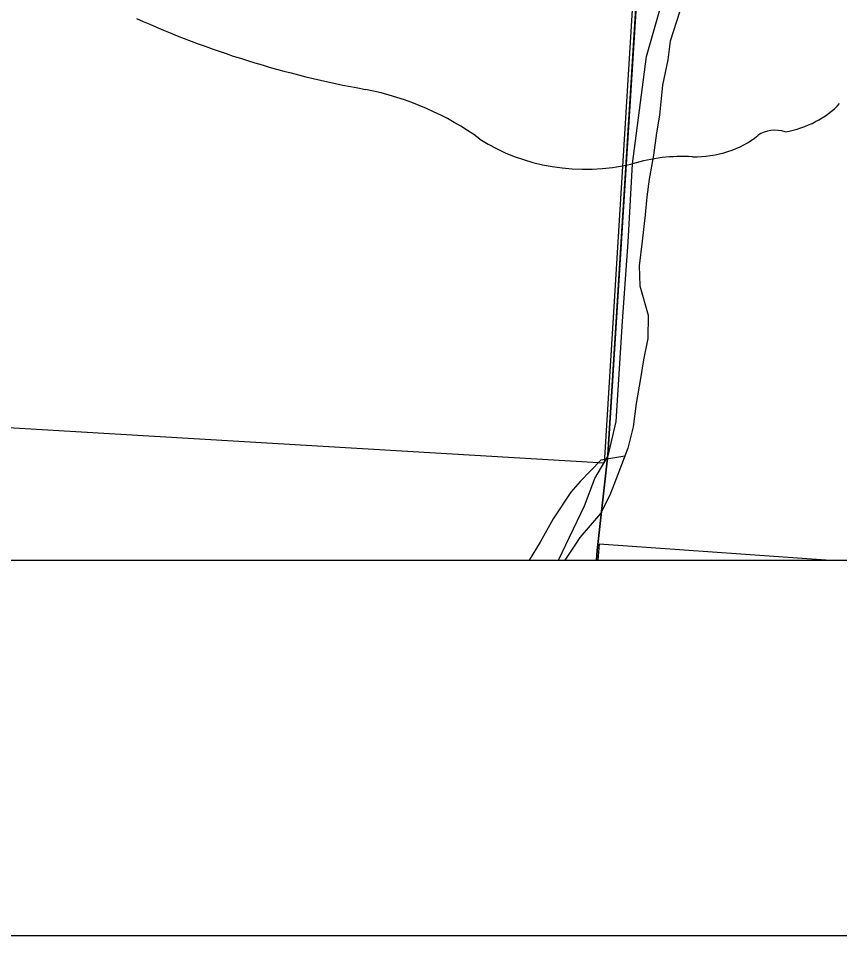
# Model space of a CAD drawing. Extents: x 0 to 42.5, y 0 to 22.
# Drawn here: x 7.9159 to 8.1346, y 14 to 14.2443 of the extents above; entities that cross this region are included whole.
import ezdxf

# ---------------------------------------------------------------- set-up
doc = ezdxf.new("R2010")
doc.units = 0
for name, color, linetype in [('GM_X_Interchange_Ramps', 7, 'Continuous'), ('GM_X_Minor_River', 7, 'Continuous'), ('GM_X_Section', 7, 'Continuous'), ('GM_X_State_Route', 7, 'Continuous'), ('GM_X_State_Shield', 7, 'Continuous'), ('GM_X_Unincorporated', 7, 'Continuous'), ('SH_Cut_Line', 7, 'Continuous'), ('SH_Data', 7, 'Continuous')]:
    doc.layers.add(name, color=color, linetype=linetype)

msp = doc.modelspace()

# ---------------------------------------------------------------- linework, layer by layer
at = {"layer": 'GM_X_Interchange_Ramps'}
msp.add_lwpolyline([(5.08492, 14.1), (8.06989, 14.1), (8.07009, 14.10263), (8.07289, 14.12804), (8.09551, 14.48695), (8.1568, 15.41315), (8.16884, 15.59509), (8.16995, 15.61544), (8.04805, 15.62672), (7.97957, 15.63417), (7.95331, 15.6361), (7.91921, 15.63683), (7.91813, 15.60669), (7.88151, 15.60844), (7.87674, 15.60879), (7.42273, 15.64192), (7.26665, 15.65331), (5.92916, 15.74982)], dxfattribs=at)
msp.add_lwpolyline([(8.06989, 14.1), (8.9, 14.1), (8.9, 15.53758), (8.67633, 15.55354), (8.32394, 15.58239), (8.30432, 15.58399), (8.29687, 15.58461), (8.16884, 15.59509), (8.1568, 15.41315), (8.09551, 14.48695), (8.07289, 14.12804), (8.07009, 14.10263)], close=True, dxfattribs=at)
at = {"layer": 'GM_X_Minor_River'}
for p, q in [((8.09198, 14.24602), (8.08947, 14.23826)), ((8.08947, 14.23826), (8.08886, 14.23333)), ((8.08886, 14.23333), (8.08749, 14.22651)), ((8.08749, 14.22651), (8.08667, 14.21855)), ((8.08667, 14.21855), (8.08588, 14.21382)), ((8.08588, 14.21382), (8.08508, 14.20794)), ((8.08508, 14.20794), (8.0839, 14.2015)), ((8.0839, 14.2015), (8.0833, 14.19677)), ((8.0833, 14.19677), (8.08288, 14.19203)), ((8.08288, 14.19203), (8.08207, 14.18502)), ((8.08207, 14.18502), (8.08127, 14.17839)), ((8.08127, 14.17839), (8.08142, 14.17307)), ((8.08142, 14.17307), (8.08364, 14.16528)), ((8.08364, 14.16528), (8.08359, 14.15903)), ((8.08359, 14.15903), (8.08241, 14.15334)), ((8.08241, 14.15334), (8.08162, 14.14842)), ((8.08162, 14.14842), (8.08044, 14.14179)), ((8.08044, 14.14179), (8.07963, 14.13554)), ((8.07963, 14.13554), (8.07827, 14.12986)), ((8.07827, 14.12986), (8.07556, 14.12286)), ((8.07105, 14.12668), (8.06556, 14.12094)), ((8.07745, 14.12774), (8.07105, 14.12668)), ((8.07556, 14.12286), (8.07344, 14.11737)), ((8.07344, 14.11737), (8.07095, 14.11246)), ((8.07095, 14.11246), (8.06541, 14.10604)), ((8.06541, 14.10604), (8.06447, 14.10451)), ((8.06447, 14.10451), (8.06143, 14.1))]:
    msp.add_line(p, q, dxfattribs=at)
msp.add_lwpolyline([(8.06556, 14.12094), (8.06305, 14.11809), (8.05833, 14.11106), (8.05493, 14.10479), (8.05192, 14.1)], dxfattribs=at)
at = {"layer": 'GM_X_Section'}
msp.add_lwpolyline([(7.60947, 14.66753), (8.10329, 14.63477), (8.10113, 14.59878), (8.07195, 14.12589), (7.57191, 14.15551)], close=True, dxfattribs=at)
at = {"layer": 'GM_X_State_Route'}
for points in [[(8.073, 14.12777), (8.07516, 14.13699), (8.07678, 14.16368), (8.07833, 14.18468), (8.07948, 14.20557), (8.08324, 14.23414), (8.08927, 14.25541), (8.10098, 14.2824), (8.10787, 14.29651)], [(8.05974, 14.1), (8.06666, 14.11451), (8.06949, 14.1218), (8.073, 14.12777)]]:
    msp.add_lwpolyline(points, dxfattribs=at)
at = {"layer": 'GM_X_State_Shield'}
for centre, major_axis, start_param, end_param in [((8.05798, 14.40022), (0.22406, 0), 4.195997, 4.488961), ((7.99118, 14.17105), (0.0701, 0), 0.823519, 1.323587), ((8.11455, 14.23364), (0.02507, 0), 4.937069, 5.64225), ((8.1174, 14.20922), (0.00667, 0), 1.147584, 2.315152), ((8.067, 14.23973), (0.04448, 0), 4.026481, 4.996735), ((8.09596, 14.22642), (0.0237, 0), 4.691044, 5.507374), ((8.09271, 14.17831), (0.03655, 0), 1.495662, 1.94098)]:
    msp.add_ellipse(centre, major_axis=major_axis, ratio=0.8, start_param=start_param, end_param=end_param, dxfattribs=at)
at = {"layer": 'GM_X_Unincorporated'}
msp.add_lwpolyline([(8.07029, 14.1), (8.13094, 14.1), (8.07058, 14.1043)], close=True, dxfattribs=at)
at = {"layer": 'SH_Cut_Line'}
for points in [[(8.24781, 16.59008), (8.17933, 15.79111), (8.17776, 15.76158), (8.17561, 15.72139), (8.1727, 15.66691), (8.17075, 15.63044), (8.16995, 15.61544), (8.16884, 15.59509), (8.1568, 15.41315), (8.09551, 14.48695), (8.07289, 14.12804), (8.07009, 14.10263), (8.06989, 14.1), (8.9, 14.1), (8.9, 19.05381)], [(2.1, 14.1), (8.06989, 14.1), (8.07009, 14.10263), (8.07289, 14.12804), (8.09551, 14.48695), (8.1568, 15.41315), (8.16884, 15.59509), (8.16995, 15.61544), (8.04805, 15.62672), (7.97957, 15.63417), (7.95331, 15.6361), (7.91921, 15.63683), (7.91813, 15.60669), (7.88151, 15.60844), (7.87674, 15.60879), (7.42273, 15.64192), (7.26665, 15.65331), (5.92916, 15.74982)]]:
    msp.add_lwpolyline(points, dxfattribs=at)
at = {"layer": 'SH_Data'}
for p, q in [((2.1, 14.1), (8.9, 14.1)), ((2, 14), (9, 14))]:
    msp.add_line(p, q, dxfattribs=at)

doc.saveas('drawing.dxf')
